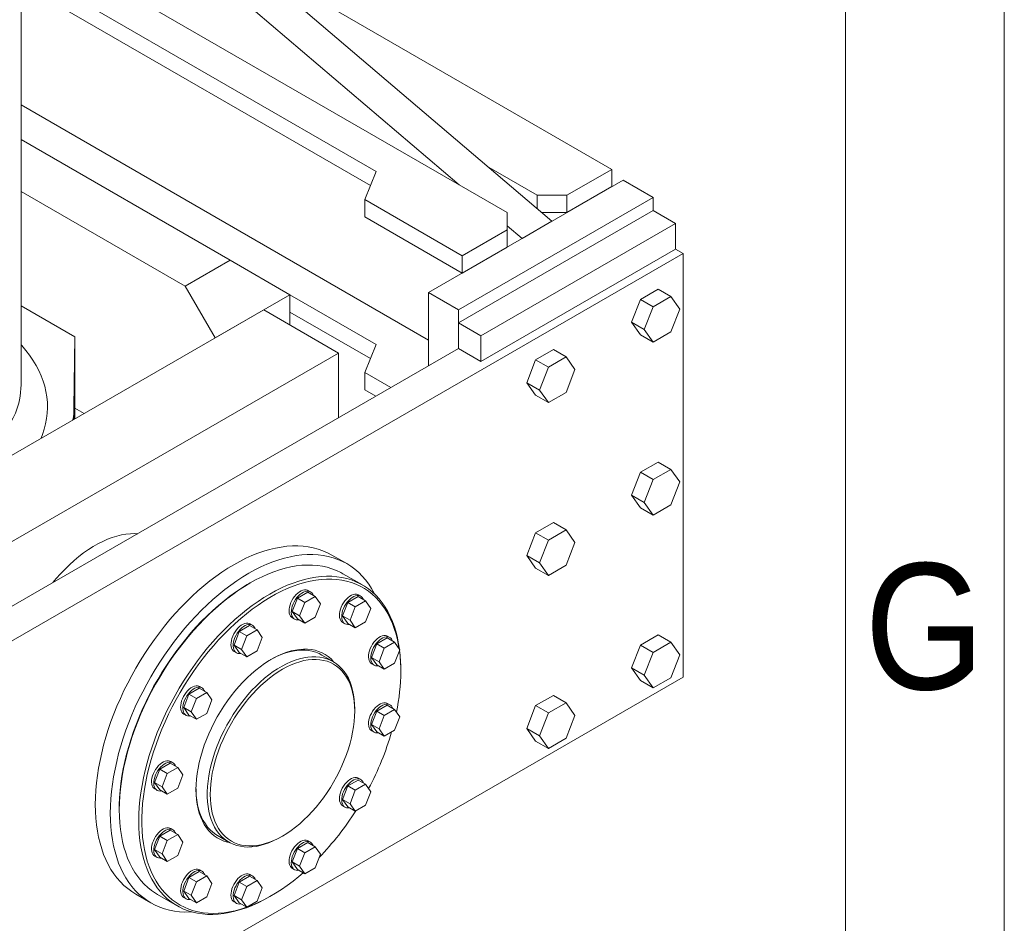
# Model space of a CAD drawing. Header units: millimetres. Extents: x 450 to 25135, y 150 to 17673.
# Tile 347 of 463: x 24150 to 25080, y 9395 to 10249. Entities that reach past the tile are written whole.
import ezdxf

# ---------------------------------------------------------------- set-up
doc = ezdxf.new("R2010")
doc.units = ezdxf.units.MM
doc.linetypes.add('SLD-Centrada-doble', pattern=[12.7, 6.35, -1.27, 1.27, -1.27, 1.27, -1.27])
doc.linetypes.add('SLD-Continua', pattern=[0])
doc.layers.add('OCULTA', color=8, linetype='SLD-Continua')
doc.styles.add('SLDTEXTSTYLE3', font='GOTHIC.TTF', dxfattribs={"width": 0.913})

msp = doc.modelspace()

# ---------------------------------------------------------------- linework, layer by layer
at = {"color": 7, "linetype": 'SLD-Continua', "lineweight": 18, "ltscale": 30}
for p, q in [((25080, 17670), (25080, 150)), ((24930, 17520), (24930, 300))]:
    msp.add_line(p, q, dxfattribs=at)
at = {"layer": 'OCULTA', "linetype": 'SLD-Continua', "lineweight": 18, "ltscale": 30}
for p, q in [((24151.3, 9903.45), (24151.3, 11265.93)), ((24226.5, 10421.87), (24652.8, 10058.61)), ((24198.22, 10405.55), (24565.12, 10092.9)), ((24151.3, 10331.73), (24610.38, 10066.78)), ((24355.94, 10311.57), (24709.37, 10107.59)), ((24486.63, 10105.55), (24151.3, 10299.09)), ((24481.33, 10092.28), (24151.3, 10282.75)), ((24151.3, 10168.41), (24536.13, 9946.3)), ((24348.75, 10021.85), (24151.3, 10135.8)), ((24638.66, 10083.11), (24593.41, 10109.22)), ((24476.03, 10079.02), (24486.63, 10105.55)), ((24709.37, 10107.59), (24666.94, 10083.11)), ((24709.37, 10091.26), (24709.37, 10107.59)), ((24536.13, 9991.27), (24719.98, 10097.38)), ((24709.37, 10091.26), (24666.94, 10066.77)), ((24719.98, 10097.38), (24748.26, 10081.06)), ((24306.32, 9997.36), (24151.3, 10086.83)), ((24564.41, 9974.95), (24748.26, 10081.06)), ((24638.66, 10070.66), (24638.66, 10083.11)), ((24666.94, 10083.11), (24638.66, 10083.11)), ((24666.94, 10066.77), (24666.94, 10083.11)), ((24748.26, 10081.06), (24748.26, 10068.81)), ((24567.95, 10025.97), (24476.03, 10079.02)), ((24476.03, 10062.69), (24476.03, 10079.02)), ((24567.95, 10009.64), (24476.03, 10062.69)), ((24564.41, 9962.7), (24748.26, 10068.81)), ((24610.38, 10066.78), (24610.38, 10050.46)), ((24666.94, 10066.77), (24643.22, 10066.77)), ((24748.26, 10068.81), (24769.47, 10056.56)), ((24585.63, 9950.46), (24769.47, 10056.56)), ((24610.38, 10054.34), (24624.52, 10042.29)), ((24624.52, 10042.29), (24652.8, 10058.61)), ((24769.47, 10056.56), (24769.47, 10032.06)), ((24610.38, 10050.46), (24567.95, 10025.97)), ((24610.38, 10034.12), (24610.38, 10050.46)), ((24776.55, 10027.98), (23928.02, 9538.26)), ((24610.38, 10034.12), (24567.95, 10009.64)), ((24567.95, 10009.64), (24567.95, 10025.97)), ((24585.63, 9925.96), (24769.47, 10032.06)), ((24776.55, 10027.98), (24769.47, 10032.06)), ((24776.55, 9627.83), (24776.55, 10027.98)), ((24306.32, 9997.36), (24348.75, 10021.85)), ((24405.31, 9989.18), (24348.75, 10021.85)), ((24334.6, 9948.37), (24306.32, 9997.36)), ((24405.31, 9989.18), (24334.6, 9948.37)), ((24405.31, 9960.62), (24405.31, 9989.18)), ((24486.63, 9942.22), (24405.31, 9989.15)), ((24536.13, 9991.27), (24564.41, 9974.95)), ((24536.13, 9921.88), (24536.13, 9991.27)), ((24753.1, 9994.44), (24736.36, 9984.78)), ((24753.1, 9994.44), (24765.12, 9987.5)), ((24202.02, 9949.36), (24151.3, 9978.63)), ((24736.36, 9984.78), (24727.99, 9963.21)), ((24736.36, 9984.78), (24748.38, 9977.84)), ((24765.12, 9987.5), (24748.38, 9977.84)), ((24773.48, 9975.59), (24765.12, 9987.5)), ((23974.03, 9740.27), (24380.57, 9974.9)), ((24451.28, 9934.09), (24380.57, 9974.9)), ((24481.33, 9928.95), (24405.31, 9972.82)), ((24564.41, 9938.2), (24564.41, 9974.95)), ((24748.38, 9977.84), (24740.01, 9956.27)), ((24765.12, 9954.02), (24773.48, 9975.59)), ((24564.41, 9962.7), (24585.63, 9950.46)), ((24564.41, 9938.2), (24564.41, 9962.7)), ((24727.99, 9963.21), (24740.01, 9956.27)), ((24727.99, 9963.21), (24736.36, 9951.3)), ((24585.63, 9950.46), (24585.63, 9925.96)), ((24736.36, 9951.3), (24748.38, 9944.36)), ((24740.01, 9956.27), (24748.38, 9944.36)), ((24748.38, 9944.36), (24765.12, 9954.02)), ((24201.3, 9882.16), (24202.02, 9949.36)), ((24202.02, 9871.85), (24202.02, 9949.36)), ((24476.03, 9915.7), (24486.63, 9942.22)), ((24062.41, 9709.66), (24451.28, 9934.09)), ((24564.41, 9938.2), (24104.79, 9672.93)), ((24451.28, 9934.09), (24451.28, 9872.9)), ((24585.63, 9925.96), (24564.41, 9938.2)), ((24654.1, 9937.31), (24637.36, 9927.65)), ((24654.1, 9937.31), (24666.12, 9930.37)), ((24637.36, 9927.65), (24628.99, 9906.08)), ((24637.36, 9927.65), (24649.38, 9920.71)), ((24666.12, 9930.37), (24649.38, 9920.71)), ((24674.49, 9918.46), (24666.12, 9930.37)), ((24500.72, 9901.44), (24476.03, 9915.7)), ((24476.03, 9899.36), (24476.03, 9915.7)), ((24649.38, 9920.71), (24641.01, 9899.14)), ((24666.12, 9896.89), (24674.49, 9918.46)), ((24628.99, 9906.08), (24641.01, 9899.14)), ((24628.99, 9906.08), (24637.36, 9894.16)), ((24486.57, 9893.28), (24476.03, 9899.36)), ((24641.01, 9899.14), (24649.38, 9887.23)), ((24649.38, 9887.23), (24666.12, 9896.89)), ((24637.36, 9894.16), (24649.38, 9887.23)), ((24202.02, 9881.98), (24210.79, 9876.92)), ((24210.79, 9876.92), (24202.02, 9881.98)), ((24753.1, 9831.11), (24736.36, 9821.45)), ((24753.1, 9831.11), (24765.12, 9824.18)), ((24736.36, 9821.45), (24727.99, 9799.88)), ((24736.36, 9821.45), (24748.38, 9814.51)), ((24765.12, 9824.18), (24748.38, 9814.51)), ((24773.48, 9812.26), (24765.12, 9824.18)), ((24748.38, 9814.51), (24740.01, 9792.94)), ((24765.12, 9790.69), (24773.48, 9812.26)), ((24727.99, 9799.88), (24740.01, 9792.94)), ((24727.99, 9799.88), (24736.36, 9787.97)), ((24740.01, 9792.94), (24748.38, 9781.03)), ((24736.36, 9787.97), (24748.38, 9781.03)), ((24748.38, 9781.03), (24765.12, 9790.69)), ((24654.1, 9773.98), (24637.36, 9764.32)), ((24654.1, 9773.98), (24666.12, 9767.04)), ((24666.12, 9767.04), (24649.38, 9757.38)), ((24674.49, 9755.13), (24666.12, 9767.04)), ((24637.36, 9764.32), (24628.99, 9742.75)), ((24637.36, 9764.32), (24649.38, 9757.38)), ((24649.38, 9757.38), (24641.01, 9735.81)), ((24666.12, 9733.56), (24674.49, 9755.13)), ((24458.9, 9735.11), (24444.76, 9743.27)), ((24628.99, 9742.75), (24641.01, 9735.81)), ((24628.99, 9742.75), (24637.36, 9730.84)), ((24637.36, 9730.84), (24649.38, 9723.9)), ((24641.01, 9735.81), (24649.38, 9723.9)), ((24649.38, 9723.9), (24666.12, 9733.56)), ((24473.7, 9715.02), (24455.31, 9725.63)), ((24367.77, 9716.94), (24366.36, 9716.12)), ((24424.71, 9708.57), (24422.59, 9709.8)), ((24412.31, 9702.55), (24407.41, 9689.93)), ((24422.11, 9708.21), (24412.31, 9702.55)), ((24412.31, 9702.55), (24419.38, 9698.47)), ((24429.18, 9704.13), (24419.38, 9698.47)), ((24422.11, 9708.21), (24429.18, 9704.13)), ((24434.08, 9697.15), (24429.18, 9704.13)), ((24469.66, 9703.95), (24459.86, 9698.29)), ((24476.73, 9699.86), (24466.93, 9694.21)), ((24469.66, 9703.95), (24476.73, 9699.86)), ((24472.26, 9704.31), (24470.14, 9705.53)), ((24481.63, 9692.89), (24476.73, 9699.86)), ((24419.38, 9698.47), (24414.48, 9685.85)), ((24429.18, 9684.53), (24434.08, 9697.15)), ((24459.86, 9698.29), (24454.96, 9685.66)), ((24459.86, 9698.29), (24466.93, 9694.21)), ((24466.93, 9694.21), (24462.03, 9681.58)), ((24476.73, 9680.27), (24481.63, 9692.89)), ((24407.41, 9689.93), (24414.48, 9685.85)), ((24407.41, 9689.93), (24412.31, 9682.95)), ((24407.59, 9683.81), (24409.71, 9682.59)), ((24412.31, 9682.95), (24419.38, 9678.87)), ((24414.48, 9685.85), (24419.38, 9678.87)), ((24419.38, 9678.87), (24429.18, 9684.53)), ((24454.96, 9685.66), (24462.03, 9681.58)), ((24454.96, 9685.66), (24459.86, 9678.69)), ((24462.03, 9681.58), (24466.93, 9674.61)), ((24367.21, 9676.52), (24357.41, 9670.87)), ((24374.28, 9672.44), (24364.48, 9666.78)), ((24367.21, 9676.52), (24374.28, 9672.44)), ((24369.8, 9676.88), (24367.68, 9678.11)), ((24379.18, 9665.47), (24374.28, 9672.44)), ((24455.14, 9679.55), (24457.26, 9678.33)), ((24459.86, 9678.69), (24466.93, 9674.61)), ((24466.93, 9674.61), (24476.73, 9680.27)), ((24357.41, 9670.87), (24352.51, 9658.24)), ((24357.41, 9670.87), (24364.48, 9666.78)), ((24364.48, 9666.78), (24359.58, 9654.16)), ((24374.28, 9652.84), (24379.18, 9665.47)), ((24497.11, 9664.88), (24487.31, 9659.22)), ((24497.11, 9664.88), (24504.18, 9660.79)), ((24499.71, 9665.24), (24497.59, 9666.46)), ((24753.1, 9667.78), (24736.36, 9658.12)), ((24753.1, 9667.78), (24765.12, 9660.85)), ((24352.51, 9658.24), (24359.58, 9654.16)), ((24352.51, 9658.24), (24357.41, 9651.27)), ((24359.58, 9654.16), (24364.48, 9647.19)), ((24487.31, 9659.22), (24482.41, 9646.59)), ((24487.31, 9659.22), (24494.38, 9655.14)), ((24494.38, 9655.14), (24489.48, 9642.51)), ((24504.18, 9660.79), (24494.38, 9655.14)), ((24509.08, 9653.82), (24504.18, 9660.79)), ((24504.18, 9641.2), (24509.08, 9653.82)), ((24736.36, 9658.12), (24727.99, 9636.55)), ((24736.36, 9658.12), (24748.38, 9651.19)), ((24765.12, 9660.85), (24748.38, 9651.19)), ((24773.48, 9648.94), (24765.12, 9660.85)), ((24352.69, 9652.13), (24354.81, 9650.9)), ((24357.41, 9651.27), (24364.48, 9647.19)), ((24364.48, 9647.19), (24374.28, 9652.84)), ((24446.07, 9642.64), (24435.46, 9648.77)), ((24482.41, 9646.59), (24489.48, 9642.51)), ((24482.41, 9646.59), (24487.31, 9639.62)), ((24748.38, 9651.19), (24740.01, 9629.62)), ((24765.12, 9627.36), (24773.48, 9648.94)), ((24482.59, 9640.48), (24484.71, 9639.26)), ((24487.31, 9639.62), (24494.38, 9635.54)), ((24489.48, 9642.51), (24494.38, 9635.54)), ((24494.38, 9635.54), (24504.18, 9641.2)), ((24509.97, 9633.24), (24509.97, 9634.87)), ((24727.99, 9636.55), (24740.01, 9629.62)), ((24727.99, 9636.55), (24736.36, 9624.64)), ((23928.02, 9138.11), (24776.55, 9627.83)), ((24740.01, 9629.62), (24748.38, 9617.7)), ((24748.38, 9617.7), (24765.12, 9627.36)), ((24319.66, 9617.37), (24309.86, 9611.72)), ((24319.66, 9617.37), (24326.73, 9613.29)), ((24322.26, 9617.74), (24320.14, 9618.96)), ((24736.36, 9624.64), (24748.38, 9617.7)), ((24309.86, 9611.72), (24304.96, 9599.09)), ((24309.86, 9611.72), (24316.93, 9607.64)), ((24316.93, 9607.64), (24312.03, 9595.01)), ((24326.73, 9613.29), (24316.93, 9607.64)), ((24331.63, 9606.32), (24326.73, 9613.29)), ((24654.1, 9610.65), (24637.36, 9600.99)), ((24654.1, 9610.65), (24666.12, 9603.71)), ((24304.96, 9599.09), (24312.03, 9595.01)), ((24304.96, 9599.09), (24309.86, 9592.12)), ((24326.73, 9593.69), (24331.63, 9606.32)), ((24466.48, 9595.9), (24466.48, 9597.53)), ((24497.11, 9601.47), (24487.31, 9595.81)), ((24504.18, 9597.39), (24494.38, 9591.73)), ((24497.11, 9601.47), (24504.18, 9597.39)), ((24499.71, 9601.83), (24497.59, 9603.06)), ((24509.08, 9590.41), (24504.18, 9597.39)), ((24637.36, 9600.99), (24628.99, 9579.42)), ((24637.36, 9600.99), (24649.38, 9594.05)), ((24666.12, 9603.71), (24649.38, 9594.05)), ((24674.49, 9591.8), (24666.12, 9603.71)), ((24305.14, 9592.98), (24307.26, 9591.76)), ((24309.86, 9592.12), (24316.93, 9588.04)), ((24312.03, 9595.01), (24316.93, 9588.04)), ((24316.93, 9588.04), (24326.73, 9593.69)), ((24487.31, 9595.81), (24482.41, 9583.19)), ((24487.31, 9595.81), (24494.38, 9591.73)), ((24494.38, 9591.73), (24489.48, 9579.1)), ((24504.18, 9577.79), (24509.08, 9590.41)), ((24649.38, 9594.05), (24641.01, 9572.48)), ((24666.12, 9570.23), (24674.49, 9591.8)), ((24482.41, 9583.19), (24489.48, 9579.1)), ((24482.41, 9583.19), (24487.31, 9576.21)), ((24489.48, 9579.1), (24494.38, 9572.13)), ((24628.99, 9579.42), (24641.01, 9572.48)), ((24628.99, 9579.42), (24637.36, 9567.51)), ((24482.59, 9577.07), (24484.71, 9575.85)), ((24487.31, 9576.21), (24494.38, 9572.13)), ((24494.38, 9572.13), (24504.18, 9577.79)), ((24641.01, 9572.48), (24649.38, 9560.57)), ((24649.38, 9560.57), (24666.12, 9570.23)), ((24637.36, 9567.51), (24649.38, 9560.57)), ((24292.21, 9546.62), (24282.41, 9540.96)), ((24299.28, 9542.54), (24289.48, 9536.88)), ((24292.21, 9546.62), (24299.28, 9542.54)), ((24294.8, 9546.98), (24292.68, 9548.21)), ((24304.18, 9535.56), (24299.28, 9542.54)), ((24282.41, 9540.96), (24277.51, 9528.33)), ((24282.41, 9540.96), (24289.48, 9536.88)), ((24289.48, 9536.88), (24284.58, 9524.25)), ((24299.28, 9522.94), (24304.18, 9535.56)), ((24472.26, 9531.07), (24470.14, 9532.3)), ((24277.51, 9528.33), (24284.58, 9524.25)), ((24277.51, 9528.33), (24282.41, 9521.36)), ((24284.58, 9524.25), (24289.48, 9517.28)), ((24289.48, 9517.28), (24299.28, 9522.94)), ((24459.86, 9525.06), (24454.96, 9512.43)), ((24469.66, 9530.71), (24459.86, 9525.06)), ((24459.86, 9525.06), (24466.93, 9520.97)), ((24476.73, 9526.63), (24466.93, 9520.97)), ((24469.66, 9530.71), (24476.73, 9526.63)), ((24481.63, 9519.66), (24476.73, 9526.63)), ((24277.69, 9522.22), (24279.81, 9521)), ((24282.41, 9521.36), (24289.48, 9517.28)), ((24466.93, 9520.97), (24462.03, 9508.35)), ((24476.73, 9507.03), (24481.63, 9519.66)), ((24244.09, 9504.28), (24244.09, 9502.65)), ((24454.96, 9512.43), (24462.03, 9508.35)), ((24454.96, 9512.43), (24459.86, 9505.46)), ((24455.14, 9506.32), (24457.26, 9505.09)), ((24459.86, 9505.46), (24466.93, 9501.37)), ((24462.03, 9508.35), (24466.93, 9501.37)), ((24466.93, 9501.37), (24476.73, 9507.03)), ((24282.41, 9477.55), (24277.51, 9464.93)), ((24292.21, 9483.21), (24282.41, 9477.55)), ((24282.41, 9477.55), (24289.48, 9473.47)), ((24299.28, 9479.13), (24289.48, 9473.47)), ((24292.21, 9483.21), (24299.28, 9479.13)), ((24294.8, 9483.57), (24292.68, 9484.8)), ((24304.18, 9472.15), (24299.28, 9479.13)), ((24336.99, 9478.14), (24347.59, 9472.02)), ((24396.87, 9476.92), (24398.28, 9477.73)), ((24289.48, 9473.47), (24284.58, 9460.85)), ((24299.28, 9459.53), (24304.18, 9472.15)), ((24422.11, 9471.56), (24412.31, 9465.91)), ((24429.18, 9467.48), (24419.38, 9461.83)), ((24422.11, 9471.56), (24429.18, 9467.48)), ((24424.71, 9471.93), (24422.59, 9473.15)), ((24434.08, 9460.51), (24429.18, 9467.48)), ((24277.51, 9464.93), (24284.58, 9460.85)), ((24277.51, 9464.93), (24282.41, 9457.95)), ((24277.69, 9458.81), (24279.81, 9457.59)), ((24282.41, 9457.95), (24289.48, 9453.87)), ((24284.58, 9460.85), (24289.48, 9453.87)), ((24289.48, 9453.87), (24299.28, 9459.53)), ((24412.31, 9465.91), (24407.41, 9453.28)), ((24412.31, 9465.91), (24419.38, 9461.83)), ((24419.38, 9461.83), (24414.48, 9449.2)), ((24429.18, 9447.88), (24434.08, 9460.51)), ((24407.41, 9453.28), (24414.48, 9449.2)), ((24407.41, 9453.28), (24412.31, 9446.31)), ((24414.48, 9449.2), (24419.38, 9442.23)), ((24319.66, 9444.14), (24309.86, 9438.48)), ((24326.73, 9440.06), (24316.93, 9434.4)), ((24319.66, 9444.14), (24326.73, 9440.06)), ((24322.26, 9444.5), (24320.14, 9445.73)), ((24331.63, 9433.08), (24326.73, 9440.06)), ((24367.21, 9439.88), (24357.41, 9434.22)), ((24367.21, 9439.88), (24374.28, 9435.79)), ((24369.8, 9440.24), (24367.68, 9441.46)), ((24407.59, 9447.17), (24409.71, 9445.94)), ((24412.31, 9446.31), (24419.38, 9442.23)), ((24419.38, 9442.23), (24429.18, 9447.88)), ((24309.86, 9438.48), (24304.96, 9425.86)), ((24309.86, 9438.48), (24316.93, 9434.4)), ((24316.93, 9434.4), (24312.03, 9421.78)), ((24326.73, 9420.46), (24331.63, 9433.08)), ((24357.41, 9434.22), (24352.51, 9421.59)), ((24357.41, 9434.22), (24364.48, 9430.14)), ((24364.48, 9430.14), (24359.58, 9417.51)), ((24374.28, 9435.79), (24364.48, 9430.14)), ((24379.18, 9428.82), (24374.28, 9435.79)), ((24259.81, 9422.82), (24273.95, 9414.65)), ((24280.36, 9422.5), (24298.75, 9411.89)), ((24304.96, 9425.86), (24312.03, 9421.78)), ((24304.96, 9425.86), (24309.86, 9418.88)), ((24312.03, 9421.78), (24316.93, 9414.8)), ((24316.93, 9414.8), (24326.73, 9420.46)), ((24352.51, 9421.59), (24359.58, 9417.51)), ((24352.51, 9421.59), (24357.41, 9414.62)), ((24374.28, 9416.2), (24379.18, 9428.82)), ((24386.29, 9420.58), (24387.7, 9421.4)), ((24305.14, 9419.74), (24307.26, 9418.52)), ((24309.86, 9418.88), (24316.93, 9414.8)), ((24352.69, 9415.48), (24354.81, 9414.26)), ((24357.41, 9414.62), (24364.48, 9410.54)), ((24359.58, 9417.51), (24364.48, 9410.54)), ((24364.48, 9410.54), (24374.28, 9416.2))]:
    msp.add_line(p, q, dxfattribs=at)
at = {"layer": 'OCULTA', "linetype": 'SLD-Centrada-doble', "lineweight": 18, "ltscale": 30}
msp.add_line((24201.3, 9871.44), (24201.3, 9882.16), dxfattribs=at)
at = {"layer": 'OCULTA', "linetype": 'SLD-Continua', "lineweight": 18, "ltscale": 30, "flags": 128}
for points in [[(24151.3, 9941.83), (24151.92, 9941.13), (24155.79, 9936.57), (24159.34, 9931.92), (24162.57, 9927.19), (24165.47, 9922.4), (24168.03, 9917.53), (24170.25, 9912.62), (24172.13, 9907.65), (24173.66, 9902.65), (24174.85, 9897.62), (24175.68, 9892.56), (24176.17, 9887.48), (24176.3, 9882.4), (24176.08, 9877.32), (24175.51, 9872.25), (24174.58, 9867.2), (24173.31, 9862.17), (24171.69, 9857.18), (24170.28, 9853.53)], [(24094.19, 9823.87), (24099.92, 9827.32), (24105.38, 9830.91), (24110.58, 9834.63), (24115.51, 9838.47), (24120.14, 9842.43), (24124.48, 9846.49), (24128.52, 9850.67), (24132.25, 9854.93), (24135.66, 9859.28), (24138.74, 9863.72), (24141.5, 9868.22), (24143.92, 9872.79), (24146.01, 9877.41), (24147.75, 9882.08), (24149.15, 9886.79), (24150.2, 9891.53), (24150.91, 9896.29), (24151.26, 9901.07), (24151.3, 9903.45)], [(24261.53, 9763.39), (24258.7, 9763.52), (24254.62, 9763.43), (24250.44, 9763.02), (24246.17, 9762.28), (24241.82, 9761.21), (24237.41, 9759.84), (24232.95, 9758.14), (24228.45, 9756.14), (24223.93, 9753.84), (24219.41, 9751.24), (24214.89, 9748.35), (24210.39, 9745.19), (24205.92, 9741.75), (24201.51, 9738.06), (24197.15, 9734.13), (24192.87, 9729.96), (24188.68, 9725.56), (24184.59, 9720.96), (24181.41, 9717.15)], [(24352.28, 9734.12), (24357.99, 9737.27), (24363.68, 9740.13), (24369.36, 9742.69), (24375, 9744.94), (24380.6, 9746.88), (24386.14, 9748.52), (24391.62, 9749.83), (24397.02, 9750.83), (24402.34, 9751.52), (24407.57, 9751.88), (24412.69, 9751.91), (24417.69, 9751.63), (24422.57, 9751.03), (24427.31, 9750.11), (24431.92, 9748.86), (24436.37, 9747.31), (24440.66, 9745.44), (24444.76, 9743.27)], [(24366.42, 9725.96), (24372.13, 9729.11), (24377.83, 9731.97), (24383.5, 9734.52), (24389.14, 9736.78), (24394.74, 9738.72), (24400.28, 9740.35), (24405.76, 9741.67), (24411.17, 9742.67), (24416.48, 9743.35), (24421.71, 9743.71), (24426.83, 9743.75), (24431.83, 9743.47), (24436.71, 9742.87), (24441.46, 9741.94), (24446.06, 9740.7), (24450.51, 9739.15), (24454.8, 9737.28), (24458.92, 9735.1), (24462.87, 9732.61), (24466.63, 9729.83), (24470.21, 9726.75), (24473.58, 9723.38), (24476.75, 9719.73), (24479.71, 9715.81), (24482.46, 9711.61), (24484.98, 9707.16), (24485.59, 9705.97)], [(24259.81, 9422.82), (24259.78, 9422.83), (24255.83, 9425.31), (24252.07, 9428.1), (24248.5, 9431.18), (24245.12, 9434.54), (24241.95, 9438.19), (24238.99, 9442.12), (24236.25, 9446.32), (24233.72, 9450.77), (24231.42, 9455.48), (24229.36, 9460.43), (24227.52, 9465.61), (24225.92, 9471.02), (24224.57, 9476.64), (24223.45, 9482.46), (24222.59, 9488.47), (24221.96, 9494.67), (24221.59, 9501.03), (24221.47, 9507.55), (24221.59, 9514.21), (24221.96, 9521), (24222.59, 9527.91), (24223.45, 9534.93), (24224.57, 9542.03), (24225.92, 9549.22), (24227.52, 9556.47), (24229.36, 9563.77), (24231.42, 9571.11), (24233.72, 9578.47), (24236.25, 9585.84), (24238.99, 9593.2), (24241.95, 9600.54), (24245.12, 9607.85), (24248.5, 9615.12), (24252.07, 9622.32), (24255.83, 9629.45), (24259.78, 9636.49), (24263.9, 9643.42), (24268.2, 9650.25), (24272.65, 9656.94), (24277.25, 9663.5), (24282, 9669.9), (24286.87, 9676.13), (24291.88, 9682.19), (24297, 9688.06), (24302.22, 9693.73), (24307.54, 9699.19), (24312.94, 9704.43), (24318.42, 9709.43), (24323.97, 9714.2), (24329.57, 9718.72), (24335.21, 9722.98), (24340.88, 9726.97), (24346.58, 9730.69), (24352.28, 9734.12)], [(24455.31, 9725.63), (24453.35, 9726.72), (24449.25, 9728.68), (24444.99, 9730.33), (24440.57, 9731.66), (24436.01, 9732.68), (24431.31, 9733.38), (24426.48, 9733.76), (24421.53, 9733.81), (24416.47, 9733.55), (24411.32, 9732.96), (24406.08, 9732.05), (24400.76, 9730.83), (24395.37, 9729.29), (24389.93, 9727.43), (24384.45, 9725.27), (24378.93, 9722.8), (24373.39, 9720.04), (24367.84, 9716.98), (24362.29, 9713.63), (24356.75, 9710), (24351.23, 9706.1), (24345.74, 9701.93), (24340.3, 9697.5), (24334.92, 9692.83), (24329.6, 9687.91), (24324.36, 9682.77), (24319.2, 9677.41), (24314.15, 9671.84), (24309.2, 9666.07), (24304.37, 9660.12), (24299.67, 9653.99), (24295.1, 9647.71), (24290.69, 9641.27), (24286.42, 9634.7), (24282.32, 9628.01), (24278.4, 9621.21), (24274.65, 9614.31), (24271.09, 9607.33), (24267.73, 9600.29), (24264.56, 9593.19), (24261.61, 9586.06), (24258.87, 9578.9), (24256.35, 9571.73), (24254.05, 9564.56), (24251.98, 9557.42), (24250.15, 9550.31), (24248.55, 9543.24), (24247.2, 9536.24), (24246.08, 9529.31), (24245.21, 9522.48), (24244.59, 9515.75), (24244.22, 9509.13), (24244.09, 9502.65), (24244.22, 9496.31), (24244.59, 9490.12), (24245.21, 9484.11), (24246.08, 9478.28), (24247.2, 9472.64), (24248.55, 9467.2), (24250.15, 9461.98), (24251.98, 9456.99), (24254.05, 9452.23), (24256.35, 9447.71), (24258.87, 9443.45), (24261.61, 9439.46), (24264.56, 9435.73), (24267.73, 9432.29), (24271.09, 9429.12), (24274.65, 9426.26), (24278.4, 9423.68), (24280.36, 9422.5)], [(24312.53, 9406.12), (24311.14, 9406.05), (24306.02, 9406.01), (24301.02, 9406.29), (24296.14, 9406.9), (24291.39, 9407.82), (24286.79, 9409.06), (24282.34, 9410.62), (24278.05, 9412.49), (24273.92, 9414.67), (24269.98, 9417.15), (24266.21, 9419.94), (24262.64, 9423.01), (24259.27, 9426.38), (24256.1, 9430.03), (24253.13, 9433.96), (24250.39, 9438.15), (24247.87, 9442.61), (24245.57, 9447.31), (24243.5, 9452.26), (24241.66, 9457.45), (24240.07, 9462.85), (24238.71, 9468.47), (24237.6, 9474.3), (24236.73, 9480.31), (24236.11, 9486.5), (24235.73, 9492.87), (24235.61, 9499.38), (24235.73, 9506.05), (24236.11, 9512.84), (24236.73, 9519.75), (24237.6, 9526.76), (24238.71, 9533.87), (24240.07, 9541.06), (24241.66, 9548.31), (24243.5, 9555.61), (24245.57, 9562.95), (24247.87, 9570.31), (24250.39, 9577.67), (24253.13, 9585.04), (24256.1, 9592.38), (24259.27, 9599.69), (24262.64, 9606.96), (24266.21, 9614.16), (24269.98, 9621.29), (24273.92, 9628.33), (24278.05, 9635.26), (24282.34, 9642.09), (24286.79, 9648.78), (24291.39, 9655.33), (24296.14, 9661.74), (24301.02, 9667.97), (24306.02, 9674.03), (24311.14, 9679.9), (24316.36, 9685.57), (24321.68, 9691.03), (24327.09, 9696.27), (24332.57, 9701.27), (24338.11, 9706.04), (24343.71, 9710.56), (24349.35, 9714.81), (24355.02, 9718.81), (24360.72, 9722.52), (24366.42, 9725.96)], [(24386.29, 9420.58), (24386.22, 9420.54), (24380.67, 9417.48), (24375.13, 9414.72), (24369.61, 9412.25), (24364.13, 9410.09), (24358.69, 9408.23), (24353.3, 9406.69), (24347.98, 9405.47), (24342.74, 9404.56), (24337.59, 9403.97), (24332.53, 9403.71), (24327.58, 9403.76), (24322.75, 9404.14), (24318.05, 9404.84), (24313.49, 9405.86), (24309.07, 9407.19), (24304.81, 9408.84), (24300.71, 9410.8), (24296.78, 9413.07), (24293.04, 9415.64), (24289.48, 9418.51), (24286.11, 9421.68), (24282.95, 9425.12), (24280, 9428.85), (24277.25, 9432.84), (24274.73, 9437.1), (24272.44, 9441.62), (24270.37, 9446.38), (24268.54, 9451.37), (24266.94, 9456.59), (24265.58, 9462.03), (24264.47, 9467.67), (24263.6, 9473.5), (24262.98, 9479.51), (24262.6, 9485.7), (24262.48, 9492.04), (24262.6, 9498.52), (24262.98, 9505.14), (24263.6, 9511.87), (24264.47, 9518.7), (24265.58, 9525.63), (24266.94, 9532.63), (24268.54, 9539.7), (24270.37, 9546.81), (24272.44, 9553.95), (24274.73, 9561.12), (24277.25, 9568.29), (24280, 9575.45), (24282.95, 9582.58), (24286.11, 9589.68), (24289.48, 9596.72), (24293.04, 9603.7), (24296.78, 9610.6), (24300.71, 9617.4), (24304.81, 9624.09), (24309.07, 9630.66), (24313.49, 9637.1), (24318.05, 9643.38), (24322.75, 9649.51), (24327.58, 9655.46), (24332.53, 9661.23), (24337.59, 9666.8), (24342.74, 9672.16), (24347.98, 9677.3), (24353.3, 9682.22), (24358.69, 9686.89), (24364.13, 9691.32), (24369.61, 9695.49), (24375.13, 9699.39), (24380.67, 9703.02), (24386.22, 9706.37), (24391.77, 9709.43), (24397.32, 9712.19), (24402.83, 9714.66), (24408.32, 9716.82), (24413.76, 9718.68), (24419.14, 9720.22), (24424.46, 9721.44), (24429.7, 9722.35), (24434.86, 9722.94), (24439.91, 9723.2), (24444.86, 9723.15), (24449.69, 9722.77), (24454.39, 9722.07), (24458.96, 9721.05), (24463.38, 9719.72), (24467.64, 9718.07), (24471.74, 9716.11), (24475.66, 9713.84), (24479.41, 9711.27), (24482.97, 9708.4), (24486.33, 9705.24), (24489.5, 9701.79), (24492.45, 9698.06), (24495.19, 9694.07), (24497.71, 9689.81), (24500.01, 9685.29), (24502.08, 9680.54), (24503.91, 9675.54), (24505.51, 9670.32), (24506.86, 9664.88), (24507.98, 9659.24), (24508.73, 9654.32)], [(24508.42, 9654.77), (24507.97, 9657.5), (24506.86, 9663.11), (24505.49, 9668.51), (24503.89, 9673.7), (24502.05, 9678.66), (24499.98, 9683.38), (24497.68, 9687.86), (24495.15, 9692.08), (24492.41, 9696.04), (24489.45, 9699.72), (24486.28, 9703.13), (24482.91, 9706.24), (24479.34, 9709.07), (24475.59, 9711.59), (24471.66, 9713.81), (24467.56, 9715.73), (24463.29, 9717.32), (24458.87, 9718.61), (24454.3, 9719.57), (24449.6, 9720.22), (24444.77, 9720.54), (24439.82, 9720.54), (24434.77, 9720.21), (24429.62, 9719.57), (24424.39, 9718.6), (24419.08, 9717.32), (24413.7, 9715.72), (24408.27, 9713.8), (24402.8, 9711.58), (24397.3, 9709.06), (24391.78, 9706.23), (24386.25, 9703.11), (24380.73, 9699.71), (24375.22, 9696.02), (24369.73, 9692.06), (24364.28, 9687.84), (24358.88, 9683.36), (24353.53, 9678.64), (24348.26, 9673.67), (24343.07, 9668.48), (24337.97, 9663.08), (24332.96, 9657.47), (24328.08, 9651.67), (24323.31, 9645.68), (24318.67, 9639.52), (24314.18, 9633.21), (24309.83, 9626.75), (24305.65, 9620.17), (24301.63, 9613.46), (24297.78, 9606.65), (24294.13, 9599.75), (24290.66, 9592.78), (24287.39, 9585.74), (24284.32, 9578.66), (24281.47, 9571.54), (24278.83, 9564.41), (24276.41, 9557.27), (24274.23, 9550.14), (24272.27, 9543.04), (24270.55, 9535.98), (24269.07, 9528.97), (24267.83, 9522.03), (24266.84, 9515.18), (24266.09, 9508.42), (24265.59, 9501.77), (24265.34, 9495.25), (24265.34, 9488.86), (24265.59, 9482.63), (24266.09, 9476.56), (24266.84, 9470.66), (24267.83, 9464.95), (24269.07, 9459.44), (24270.55, 9454.15), (24272.27, 9449.07), (24274.23, 9444.23), (24276.41, 9439.63), (24278.83, 9435.28), (24281.47, 9431.19), (24284.32, 9427.36), (24287.39, 9423.82), (24290.66, 9420.56), (24294.13, 9417.59), (24297.78, 9414.91), (24301.63, 9412.54), (24305.65, 9410.47), (24309.83, 9408.71), (24314.18, 9407.27), (24318.67, 9406.15), (24323.31, 9405.34), (24328.08, 9404.86), (24332.96, 9404.7), (24337.97, 9404.86), (24343.07, 9405.35), (24348.26, 9406.15), (24353.53, 9407.28), (24358.88, 9408.72), (24364.28, 9410.48), (24369.73, 9412.55), (24375.22, 9414.92), (24380.73, 9417.6), (24386.25, 9420.57), (24391.78, 9423.83), (24397.3, 9427.38), (24402.8, 9431.2), (24408.27, 9435.3), (24413.7, 9439.65), (24417.81, 9443.14)], [(24244.09, 9504.28), (24244.13, 9507.49), (24244.38, 9514.01), (24244.87, 9520.66), (24245.62, 9527.42), (24246.62, 9534.28), (24247.86, 9541.21), (24249.34, 9548.22), (24251.06, 9555.28), (24253.01, 9562.38), (24255.2, 9569.51), (24257.62, 9576.65), (24260.25, 9583.78), (24263.11, 9590.9), (24266.17, 9597.98), (24269.44, 9605.02), (24272.91, 9612), (24276.57, 9618.9), (24280.41, 9625.7), (24284.43, 9632.41), (24288.62, 9639), (24292.96, 9645.45), (24297.46, 9651.77), (24302.09, 9657.92), (24306.86, 9663.91), (24311.75, 9669.71), (24316.75, 9675.32), (24321.85, 9680.73), (24327.05, 9685.92), (24332.32, 9690.88), (24337.67, 9695.6), (24343.07, 9700.08), (24348.52, 9704.3), (24354, 9708.26), (24359.52, 9711.95), (24365.04, 9715.35), (24366.36, 9716.12)], [(24407.59, 9683.81), (24406.65, 9684.51), (24405.77, 9685.58), (24405.11, 9686.9), (24404.68, 9688.46), (24404.49, 9690.22), (24404.55, 9692.13), (24404.86, 9694.15), (24405.41, 9696.23), (24406.19, 9698.33), (24407.17, 9700.39), (24408.34, 9702.36), (24409.67, 9704.21), (24411.12, 9705.88), (24412.67, 9707.34), (24414.28, 9708.55), (24415.9, 9709.49), (24417.51, 9710.13), (24419.05, 9710.46), (24420.51, 9710.46), (24421.84, 9710.15), (24422.59, 9709.8)], [(24413.91, 9682.03), (24412.5, 9681.89), (24411.11, 9682.04), (24409.86, 9682.51), (24408.77, 9683.29), (24407.89, 9684.35), (24407.23, 9685.68), (24406.8, 9687.24), (24406.61, 9688.99), (24406.67, 9690.9), (24406.98, 9692.92), (24407.53, 9695.01), (24408.31, 9697.1), (24409.29, 9699.16), (24410.46, 9701.14), (24411.79, 9702.98), (24413.25, 9704.65), (24414.79, 9706.11), (24416.4, 9707.33), (24418.02, 9708.26), (24419.63, 9708.9), (24421.18, 9709.23), (24422.63, 9709.24), (24423.96, 9708.93), (24425.13, 9708.3), (24426.11, 9707.38), (24426.89, 9706.18), (24427.29, 9705.22)], [(24455.14, 9679.55), (24454.2, 9680.25), (24453.32, 9681.31), (24452.65, 9682.64), (24452.22, 9684.2), (24452.04, 9685.96), (24452.1, 9687.87), (24452.41, 9689.89), (24452.96, 9691.97), (24453.73, 9694.06), (24454.72, 9696.12), (24455.89, 9698.1), (24457.22, 9699.94), (24458.67, 9701.62), (24460.22, 9703.08), (24461.83, 9704.29), (24463.45, 9705.23), (24465.05, 9705.87), (24466.6, 9706.19), (24468.06, 9706.2), (24469.39, 9705.89), (24470.14, 9705.53)], [(24461.45, 9677.77), (24460.05, 9677.62), (24458.66, 9677.78), (24457.4, 9678.25), (24456.32, 9679.02), (24455.44, 9680.09), (24454.78, 9681.42), (24454.35, 9682.98), (24454.16, 9684.73), (24454.22, 9686.64), (24454.53, 9688.66), (24455.08, 9690.74), (24455.86, 9692.84), (24456.84, 9694.9), (24458.01, 9696.87), (24459.34, 9698.72), (24460.79, 9700.39), (24462.34, 9701.85), (24463.95, 9703.06), (24465.57, 9704), (24467.18, 9704.64), (24468.72, 9704.97), (24470.18, 9704.98), (24471.51, 9704.66), (24472.68, 9704.04), (24473.66, 9703.12), (24474.44, 9701.92), (24474.84, 9700.96)], [(24352.69, 9652.13), (24351.75, 9652.82), (24350.87, 9653.89), (24350.2, 9655.22), (24349.77, 9656.78), (24349.59, 9658.53), (24349.65, 9660.44), (24349.96, 9662.46), (24350.51, 9664.54), (24351.28, 9666.64), (24352.27, 9668.7), (24353.44, 9670.67), (24354.76, 9672.52), (24356.22, 9674.19), (24357.77, 9675.65), (24359.37, 9676.86), (24361, 9677.8), (24362.6, 9678.44), (24364.15, 9678.77), (24365.61, 9678.78), (24366.93, 9678.46), (24367.68, 9678.11)], [(24359, 9650.35), (24357.6, 9650.2), (24356.2, 9650.35), (24354.95, 9650.82), (24353.87, 9651.6), (24352.99, 9652.66), (24352.32, 9653.99), (24351.89, 9655.55), (24351.71, 9657.31), (24351.77, 9659.22), (24352.08, 9661.24), (24352.63, 9663.32), (24353.4, 9665.41), (24354.39, 9667.47), (24355.56, 9669.45), (24356.89, 9671.29), (24358.34, 9672.97), (24359.89, 9674.43), (24361.49, 9675.64), (24363.12, 9676.58), (24364.72, 9677.22), (24366.27, 9677.54), (24367.73, 9677.55), (24369.05, 9677.24), (24370.22, 9676.61), (24371.21, 9675.69), (24371.99, 9674.49), (24372.38, 9673.53)], [(24482.59, 9640.48), (24481.65, 9641.18), (24480.77, 9642.24), (24480.11, 9643.57), (24479.68, 9645.13), (24479.49, 9646.89), (24479.55, 9648.8), (24479.86, 9650.82), (24480.41, 9652.9), (24481.19, 9654.99), (24482.17, 9657.05), (24483.34, 9659.03), (24484.67, 9660.87), (24486.12, 9662.55), (24487.67, 9664.01), (24489.28, 9665.22), (24490.9, 9666.16), (24492.51, 9666.8), (24494.05, 9667.12), (24495.51, 9667.13), (24496.84, 9666.82), (24497.59, 9666.46)], [(24488.91, 9638.7), (24487.5, 9638.55), (24486.11, 9638.71), (24484.86, 9639.18), (24483.77, 9639.95), (24482.89, 9641.02), (24482.23, 9642.35), (24481.8, 9643.91), (24481.61, 9645.66), (24481.67, 9647.57), (24481.98, 9649.59), (24482.53, 9651.67), (24483.31, 9653.77), (24484.29, 9655.83), (24485.46, 9657.8), (24486.79, 9659.65), (24488.25, 9661.32), (24489.79, 9662.78), (24491.4, 9663.99), (24493.02, 9664.93), (24494.63, 9665.57), (24496.18, 9665.9), (24497.63, 9665.91), (24498.96, 9665.59), (24500.13, 9664.97), (24501.11, 9664.05), (24501.89, 9662.85), (24502.29, 9661.89)], [(24348.42, 9471.56), (24346.21, 9472.05), (24342.86, 9473.07), (24339.67, 9474.4), (24336.65, 9476.04), (24333.81, 9477.99), (24331.15, 9480.24), (24328.7, 9482.77), (24326.45, 9485.59), (24324.41, 9488.67), (24322.6, 9492.02), (24321.02, 9495.61), (24319.67, 9499.44), (24318.56, 9503.49), (24317.69, 9507.75), (24317.07, 9512.21), (24316.7, 9516.83), (24316.57, 9521.62), (24316.7, 9526.56), (24317.07, 9531.62), (24317.69, 9536.79), (24318.56, 9542.05), (24319.67, 9547.38), (24321.02, 9552.77), (24322.6, 9558.19), (24324.41, 9563.63), (24326.45, 9569.06), (24328.7, 9574.47), (24331.15, 9579.84), (24333.81, 9585.15), (24336.65, 9590.38), (24339.67, 9595.51), (24342.86, 9600.53), (24346.21, 9605.41), (24349.7, 9610.14), (24353.33, 9614.71), (24357.07, 9619.1), (24360.93, 9623.28), (24364.88, 9627.25), (24368.91, 9631), (24373, 9634.5), (24377.14, 9637.76), (24381.33, 9640.75), (24385.53, 9643.46), (24389.74, 9645.89), (24393.95, 9648.03), (24398.13, 9649.87), (24402.27, 9651.4), (24406.37, 9652.62), (24410.4, 9653.52), (24414.34, 9654.11), (24418.2, 9654.37), (24421.95, 9654.31), (24425.57, 9653.93), (24429.07, 9653.23), (24432.41, 9652.21), (24435.6, 9650.88), (24438.63, 9649.23), (24441.47, 9647.29), (24444.12, 9645.04), (24446.58, 9642.51), (24446.88, 9642.16)], [(24435.46, 9648.77), (24432.83, 9650.13), (24429.65, 9651.41), (24426.31, 9652.37), (24422.84, 9653.01), (24419.23, 9653.34), (24415.5, 9653.34), (24411.67, 9653.02), (24407.75, 9652.38), (24403.75, 9651.42), (24399.68, 9650.15), (24395.57, 9648.56), (24391.43, 9646.67), (24387.26, 9644.49), (24386.89, 9644.28)], [(24466.48, 9597.53), (24466.35, 9602.27), (24465.98, 9606.85), (24465.36, 9611.25), (24464.49, 9615.46), (24463.39, 9619.46), (24462.04, 9623.23), (24460.46, 9626.77), (24458.65, 9630.07), (24456.62, 9633.1), (24454.38, 9635.86), (24451.93, 9638.34), (24449.28, 9640.53), (24446.45, 9642.42), (24443.43, 9644.01), (24440.26, 9645.29), (24436.92, 9646.25), (24433.44, 9646.89), (24429.83, 9647.22), (24426.11, 9647.22), (24422.28, 9646.9), (24418.35, 9646.26), (24414.35, 9645.3), (24410.29, 9644.03), (24406.18, 9642.44), (24402.03, 9640.55), (24397.87, 9638.37), (24393.7, 9635.89), (24389.55, 9633.13), (24385.42, 9630.1), (24381.33, 9626.81), (24377.3, 9623.27), (24373.33, 9619.5), (24369.46, 9615.5), (24365.67, 9611.3), (24362, 9606.9), (24358.46, 9602.32), (24355.05, 9597.58), (24351.79, 9592.7), (24348.7, 9587.7), (24345.77, 9582.58), (24343.03, 9577.37), (24340.48, 9572.09), (24338.13, 9566.76), (24336, 9561.4), (24334.08, 9556.02), (24332.38, 9550.64), (24330.92, 9545.29), (24329.69, 9539.98), (24328.7, 9534.74), (24327.96, 9529.57), (24327.46, 9524.51), (24327.21, 9519.56), (24327.21, 9514.75), (24327.46, 9510.09), (24327.96, 9505.6), (24328.7, 9501.29), (24329.69, 9497.18), (24330.92, 9493.29), (24332.38, 9489.63), (24334.08, 9486.22), (24336, 9483.05), (24338.13, 9480.15), (24340.48, 9477.53), (24343.03, 9475.2), (24345.77, 9473.15), (24348.7, 9471.41), (24351.79, 9469.98), (24355.05, 9468.86), (24358.46, 9468.06), (24362, 9467.57), (24365.67, 9467.41), (24369.46, 9467.57), (24373.33, 9468.05), (24377.3, 9468.85), (24381.33, 9469.97), (24385.42, 9471.4), (24389.55, 9473.13), (24393.7, 9475.17), (24396.87, 9476.92)], [(24466.48, 9595.9), (24466.35, 9600.59), (24465.98, 9605.11), (24465.36, 9609.46), (24464.5, 9613.61), (24463.39, 9617.56), (24462.05, 9621.29), (24460.47, 9624.77), (24458.66, 9628.01), (24456.64, 9630.99), (24454.4, 9633.7), (24451.96, 9636.12), (24449.32, 9638.25), (24446.49, 9640.09), (24443.49, 9641.62), (24440.33, 9642.84), (24437.01, 9643.75), (24433.54, 9644.33), (24429.95, 9644.6), (24426.25, 9644.54), (24422.44, 9644.17), (24418.54, 9643.47), (24414.57, 9642.46), (24410.54, 9641.13), (24406.47, 9639.5), (24402.36, 9637.56), (24398.24, 9635.32), (24394.12, 9632.8), (24390.02, 9630), (24385.94, 9626.93), (24381.91, 9623.61), (24377.94, 9620.04), (24374.05, 9616.24), (24370.24, 9612.22), (24366.53, 9608), (24362.94, 9603.58), (24359.48, 9599), (24356.16, 9594.26), (24352.99, 9589.39), (24349.99, 9584.39), (24347.17, 9579.3), (24344.53, 9574.12), (24342.09, 9568.87), (24339.85, 9563.58), (24337.82, 9558.27), (24336.02, 9552.95), (24334.44, 9547.64), (24333.1, 9542.36), (24331.99, 9537.14), (24331.13, 9531.99), (24330.51, 9526.92), (24330.13, 9521.97), (24330.01, 9517.14), (24330.13, 9512.45), (24330.51, 9507.92), (24331.13, 9503.58), (24331.99, 9499.42), (24333.1, 9495.47), (24334.44, 9491.75), (24336.02, 9488.26), (24337.82, 9485.02), (24339.85, 9482.05), (24342.09, 9479.34), (24344.53, 9476.92), (24347.17, 9474.78), (24349.99, 9472.95), (24352.99, 9471.42), (24356.16, 9470.2), (24359.48, 9469.29), (24362.94, 9468.7), (24366.53, 9468.44), (24370.24, 9468.49), (24374.05, 9468.87), (24377.94, 9469.56), (24381.91, 9470.58), (24385.94, 9471.9), (24390.02, 9473.54), (24394.12, 9475.48), (24398.24, 9477.71), (24402.36, 9480.23), (24406.47, 9483.03), (24410.54, 9486.1), (24414.57, 9489.43), (24418.54, 9493), (24422.44, 9496.8), (24426.25, 9500.82), (24429.95, 9505.04), (24433.54, 9509.45), (24437.01, 9514.03), (24440.33, 9518.77), (24443.49, 9523.65), (24446.49, 9528.64), (24449.32, 9533.74), (24451.96, 9538.92), (24454.4, 9544.16), (24456.64, 9549.45), (24458.66, 9554.77), (24460.47, 9560.09), (24462.05, 9565.4), (24463.39, 9570.67), (24464.5, 9575.9), (24465.36, 9581.05), (24465.98, 9586.11), (24466.35, 9591.07), (24466.48, 9595.9)], [(24305.14, 9592.98), (24304.2, 9593.68), (24303.32, 9594.74), (24302.65, 9596.07), (24302.22, 9597.63), (24302.04, 9599.38), (24302.1, 9601.29), (24302.41, 9603.31), (24302.96, 9605.4), (24303.73, 9607.49), (24304.72, 9609.55), (24305.89, 9611.53), (24307.22, 9613.37), (24308.67, 9615.04), (24310.22, 9616.5), (24311.83, 9617.72), (24313.45, 9618.65), (24315.05, 9619.29), (24316.6, 9619.62), (24318.06, 9619.63), (24319.39, 9619.32), (24320.14, 9618.96)], [(24311.45, 9591.2), (24310.05, 9591.05), (24308.66, 9591.21), (24307.4, 9591.68), (24306.32, 9592.45), (24305.44, 9593.52), (24304.78, 9594.85), (24304.35, 9596.41), (24304.16, 9598.16), (24304.22, 9600.07), (24304.53, 9602.09), (24305.08, 9604.17), (24305.86, 9606.27), (24306.84, 9608.33), (24308.01, 9610.3), (24309.34, 9612.15), (24310.79, 9613.82), (24312.34, 9615.28), (24313.95, 9616.49), (24315.57, 9617.43), (24317.18, 9618.07), (24318.72, 9618.4), (24320.18, 9618.4), (24321.51, 9618.09), (24322.68, 9617.47), (24323.66, 9616.54), (24324.44, 9615.34), (24324.84, 9614.39)], [(24482.59, 9577.07), (24481.65, 9577.77), (24480.77, 9578.83), (24480.11, 9580.16), (24479.68, 9581.72), (24479.49, 9583.48), (24479.55, 9585.39), (24479.86, 9587.41), (24480.41, 9589.49), (24481.19, 9591.58), (24482.17, 9593.64), (24483.34, 9595.62), (24484.67, 9597.47), (24486.12, 9599.14), (24487.67, 9600.6), (24489.28, 9601.81), (24490.9, 9602.75), (24492.51, 9603.39), (24494.05, 9603.71), (24495.51, 9603.72), (24496.84, 9603.41), (24497.59, 9603.06)], [(24488.91, 9575.29), (24487.5, 9575.15), (24486.11, 9575.3), (24484.86, 9575.77), (24483.77, 9576.55), (24482.89, 9577.61), (24482.23, 9578.94), (24481.8, 9580.5), (24481.61, 9582.25), (24481.67, 9584.16), (24481.98, 9586.18), (24482.53, 9588.27), (24483.31, 9590.36), (24484.29, 9592.42), (24485.46, 9594.4), (24486.79, 9596.24), (24488.25, 9597.91), (24489.79, 9599.37), (24491.4, 9600.59), (24493.02, 9601.52), (24494.63, 9602.16), (24496.18, 9602.49), (24497.63, 9602.5), (24498.96, 9602.19), (24500.13, 9601.56), (24501.11, 9600.64), (24501.89, 9599.44), (24502.29, 9598.48)], [(24277.69, 9522.22), (24276.75, 9522.92), (24275.87, 9523.98), (24275.2, 9525.31), (24274.77, 9526.87), (24274.59, 9528.63), (24274.65, 9530.54), (24274.96, 9532.56), (24275.51, 9534.64), (24276.28, 9536.73), (24277.27, 9538.79), (24278.44, 9540.77), (24279.76, 9542.62), (24281.22, 9544.29), (24282.77, 9545.75), (24284.37, 9546.96), (24286, 9547.9), (24287.6, 9548.54), (24289.15, 9548.86), (24290.61, 9548.87), (24291.93, 9548.56), (24292.68, 9548.21)], [(24284, 9520.44), (24282.6, 9520.3), (24281.2, 9520.45), (24279.95, 9520.92), (24278.87, 9521.7), (24277.99, 9522.76), (24277.32, 9524.09), (24276.89, 9525.65), (24276.71, 9527.4), (24276.77, 9529.31), (24277.08, 9531.33), (24277.63, 9533.41), (24278.4, 9535.51), (24279.39, 9537.57), (24280.56, 9539.55), (24281.89, 9541.39), (24283.34, 9543.06), (24284.89, 9544.52), (24286.49, 9545.73), (24288.12, 9546.67), (24289.72, 9547.31), (24291.27, 9547.64), (24292.73, 9547.65), (24294.05, 9547.33), (24295.22, 9546.71), (24296.21, 9545.79), (24296.99, 9544.59), (24297.38, 9543.63)], [(24455.14, 9506.32), (24454.2, 9507.01), (24453.32, 9508.08), (24452.65, 9509.41), (24452.22, 9510.97), (24452.04, 9512.72), (24452.1, 9514.63), (24452.41, 9516.65), (24452.96, 9518.73), (24453.73, 9520.83), (24454.72, 9522.89), (24455.89, 9524.86), (24457.22, 9526.71), (24458.67, 9528.38), (24460.22, 9529.84), (24461.83, 9531.05), (24463.45, 9531.99), (24465.05, 9532.63), (24466.6, 9532.96), (24468.06, 9532.96), (24469.39, 9532.65), (24470.14, 9532.3)], [(24461.45, 9504.54), (24460.05, 9504.39), (24458.66, 9504.54), (24457.4, 9505.01), (24456.32, 9505.79), (24455.44, 9506.85), (24454.78, 9508.18), (24454.35, 9509.74), (24454.16, 9511.5), (24454.22, 9513.41), (24454.53, 9515.43), (24455.08, 9517.51), (24455.86, 9519.6), (24456.84, 9521.66), (24458.01, 9523.64), (24459.34, 9525.48), (24460.79, 9527.16), (24462.34, 9528.62), (24463.95, 9529.83), (24465.57, 9530.77), (24467.18, 9531.41), (24468.72, 9531.73), (24470.18, 9531.74), (24471.51, 9531.43), (24472.68, 9530.8), (24473.66, 9529.88), (24474.44, 9528.68), (24474.84, 9527.72)], [(24316.58, 9522.45), (24316.6, 9520.87), (24316.85, 9516.21), (24317.35, 9511.72), (24318.09, 9507.41), (24319.08, 9503.31), (24320.31, 9499.42), (24321.78, 9495.76), (24323.47, 9492.34), (24325.39, 9489.17), (24327.53, 9486.28), (24329.87, 9483.65), (24332.42, 9481.32), (24335.17, 9479.28), (24336.99, 9478.14)], [(24277.69, 9458.81), (24276.75, 9459.51), (24275.87, 9460.58), (24275.2, 9461.9), (24274.77, 9463.46), (24274.59, 9465.22), (24274.65, 9467.13), (24274.96, 9469.15), (24275.51, 9471.23), (24276.28, 9473.33), (24277.27, 9475.39), (24278.44, 9477.36), (24279.76, 9479.21), (24281.22, 9480.88), (24282.77, 9482.34), (24284.37, 9483.55), (24286, 9484.49), (24287.6, 9485.13), (24289.15, 9485.46), (24290.61, 9485.46), (24291.93, 9485.15), (24292.68, 9484.8)], [(24284, 9457.03), (24282.6, 9456.89), (24281.2, 9457.04), (24279.95, 9457.51), (24278.87, 9458.29), (24277.99, 9459.35), (24277.32, 9460.68), (24276.89, 9462.24), (24276.71, 9463.99), (24276.77, 9465.9), (24277.08, 9467.92), (24277.63, 9470.01), (24278.4, 9472.1), (24279.39, 9474.16), (24280.56, 9476.14), (24281.89, 9477.98), (24283.34, 9479.65), (24284.89, 9481.11), (24286.49, 9482.33), (24288.12, 9483.26), (24289.72, 9483.9), (24291.27, 9484.23), (24292.73, 9484.24), (24294.05, 9483.93), (24295.22, 9483.3), (24296.21, 9482.38), (24296.99, 9481.18), (24297.38, 9480.22)], [(24407.59, 9447.17), (24406.65, 9447.87), (24405.77, 9448.93), (24405.11, 9450.26), (24404.68, 9451.82), (24404.49, 9453.57), (24404.55, 9455.48), (24404.86, 9457.5), (24405.41, 9459.59), (24406.19, 9461.68), (24407.17, 9463.74), (24408.34, 9465.72), (24409.67, 9467.56), (24411.12, 9469.23), (24412.67, 9470.69), (24414.28, 9471.91), (24415.9, 9472.84), (24417.51, 9473.48), (24419.05, 9473.81), (24420.51, 9473.82), (24421.84, 9473.51), (24422.59, 9473.15)], [(24413.91, 9445.39), (24412.5, 9445.24), (24411.11, 9445.4), (24409.86, 9445.87), (24408.77, 9446.64), (24407.89, 9447.71), (24407.23, 9449.03), (24406.8, 9450.59), (24406.61, 9452.35), (24406.67, 9454.26), (24406.98, 9456.28), (24407.53, 9458.36), (24408.31, 9460.46), (24409.29, 9462.52), (24410.46, 9464.49), (24411.79, 9466.34), (24413.25, 9468.01), (24414.79, 9469.47), (24416.4, 9470.68), (24418.02, 9471.62), (24419.63, 9472.26), (24421.18, 9472.59), (24422.63, 9472.59), (24423.96, 9472.28), (24425.13, 9471.66), (24426.11, 9470.73), (24426.89, 9469.53), (24427.29, 9468.58)], [(24305.14, 9419.74), (24304.2, 9420.44), (24303.32, 9421.51), (24302.65, 9422.83), (24302.22, 9424.39), (24302.04, 9426.15), (24302.1, 9428.06), (24302.41, 9430.08), (24302.96, 9432.16), (24303.73, 9434.26), (24304.72, 9436.32), (24305.89, 9438.29), (24307.22, 9440.14), (24308.67, 9441.81), (24310.22, 9443.27), (24311.83, 9444.48), (24313.45, 9445.42), (24315.05, 9446.06), (24316.6, 9446.39), (24318.06, 9446.39), (24319.39, 9446.08), (24320.14, 9445.73)], [(24311.45, 9417.96), (24310.05, 9417.82), (24308.66, 9417.97), (24307.4, 9418.44), (24306.32, 9419.22), (24305.44, 9420.28), (24304.78, 9421.61), (24304.35, 9423.17), (24304.16, 9424.92), (24304.22, 9426.83), (24304.53, 9428.85), (24305.08, 9430.94), (24305.86, 9433.03), (24306.84, 9435.09), (24308.01, 9437.07), (24309.34, 9438.91), (24310.79, 9440.58), (24312.34, 9442.04), (24313.95, 9443.26), (24315.57, 9444.19), (24317.18, 9444.83), (24318.72, 9445.16), (24320.18, 9445.17), (24321.51, 9444.86), (24322.68, 9444.23), (24323.66, 9443.31), (24324.44, 9442.11), (24324.84, 9441.15)], [(24352.69, 9415.48), (24351.75, 9416.18), (24350.87, 9417.24), (24350.2, 9418.57), (24349.77, 9420.13), (24349.59, 9421.89), (24349.65, 9423.8), (24349.96, 9425.82), (24350.51, 9427.9), (24351.28, 9429.99), (24352.27, 9432.05), (24353.44, 9434.03), (24354.76, 9435.87), (24356.22, 9437.55), (24357.77, 9439.01), (24359.37, 9440.22), (24361, 9441.16), (24362.6, 9441.8), (24364.15, 9442.12), (24365.61, 9442.13), (24366.93, 9441.82), (24367.68, 9441.46)], [(24359, 9413.7), (24357.6, 9413.55), (24356.2, 9413.71), (24354.95, 9414.18), (24353.87, 9414.95), (24352.99, 9416.02), (24352.32, 9417.35), (24351.89, 9418.91), (24351.71, 9420.66), (24351.77, 9422.57), (24352.08, 9424.59), (24352.63, 9426.67), (24353.4, 9428.77), (24354.39, 9430.83), (24355.56, 9432.8), (24356.89, 9434.65), (24358.34, 9436.32), (24359.89, 9437.78), (24361.49, 9438.99), (24363.12, 9439.93), (24364.72, 9440.57), (24366.27, 9440.9), (24367.73, 9440.91), (24369.05, 9440.59), (24370.22, 9439.97), (24371.21, 9439.05), (24371.99, 9437.85), (24372.38, 9436.89)]]:
    msp.add_lwpolyline(points, dxfattribs=at)
at = {"layer": 'OCULTA', "linetype": 'SLD-Continua', "lineweight": 18, "ltscale": 900}
for centre, radius, start, end in [((24118.95, 9883.07), 82.35, 351.51156, 359.36368), ((24361.23, 9635.19), 148.74, 359.87711, 6.98029), ((24365.56, 9633.7), 144.41, 359.8189, 7.61352), ((24314.64, 9634.44), 195.33, 348.32122, 359.64827), ((24231.05, 9654.57), 281.44, 332.02265, 343.81931), ((24230.35, 9651.7), 280.6, 316.21578, 327.68542)]:
    msp.add_arc(centre, radius, start, end, dxfattribs=at)

# ---------------------------------------------------------------- texts
at = {"color": 7, "linetype": 'Continuous', "lineweight": 0, "ltscale": 30, "insert": (25004.6, 9735.41), "char_height": 119.06, "attachment_point": 2, "style": 'SLDTEXTSTYLE3'}
msp.add_mtext('G', dxfattribs=at)

doc.saveas('drawing.dxf')
